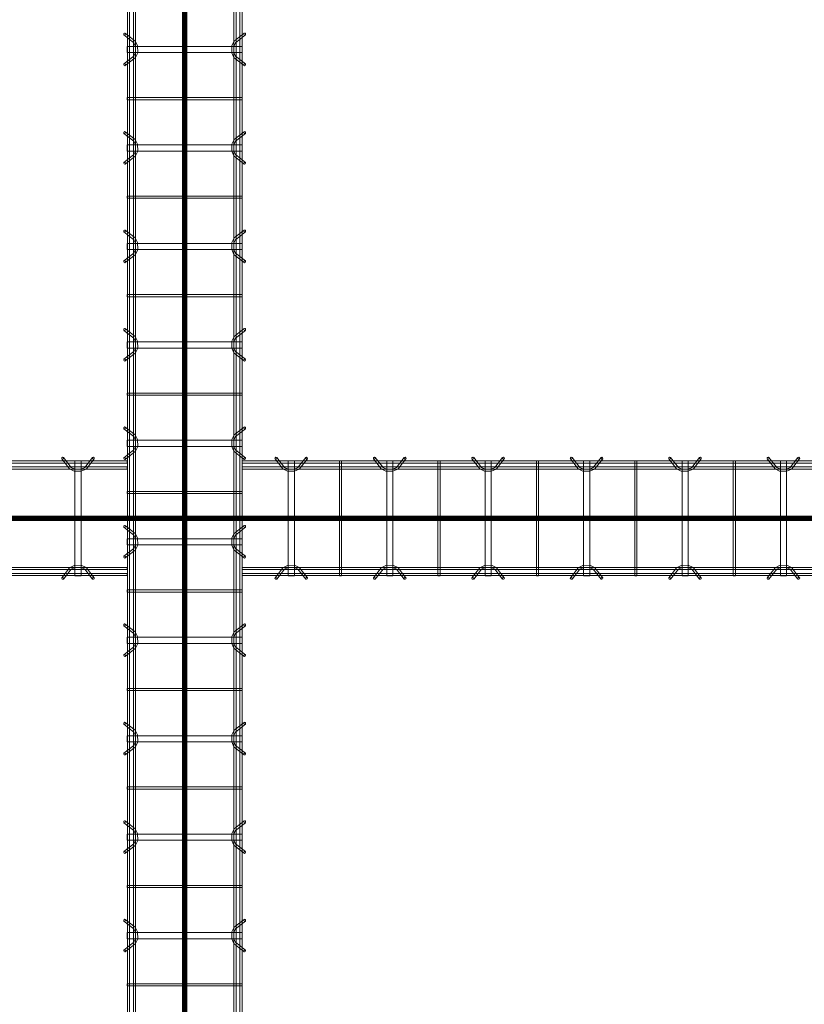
# Model space of a CAD drawing. Header units: inches. Extents: x -4136 to 1945, y -6639 to 12387.
# Tile 457 of 656: x -2847 to -2752, y 11068 to 11188. Entities that reach past the tile are written whole.
import ezdxf

# ---------------------------------------------------------------- set-up
doc = ezdxf.new("R2010")
doc.units = ezdxf.units.IN
doc.header["$MEASUREMENT"] = 0
doc.linetypes.add('Línea de rejilla', pattern=[0.875, 0.5, -0.125, 0.125, -0.125])
for name, color, linetype, lineweight in [('A-GENM', 7, 'Continuous', 9), ('S-BEAM', 7, 'Continuous', 9), ('S-GRID', 7, 'Continuous', 9)]:
    doc.layers.add(name, color=color, linetype=linetype, lineweight=lineweight)

# ---------------------------------------------------------------- blocks, each defined once
blk = doc.blocks.new('Dowel bar assembly - Dowel bar assembly-673887-SLAB ON GROUND JOINTS')
at = {"layer": 'S-BEAM', "color": 253, "true_color": 0xaaaaaa}
for p, q in [((149.1, 1.98), (0, 1.98)), ((0, 1.98), (0, 1.72)), ((0, 1.72), (0, 1.98)), ((0, 1.72), (149.1, 1.72)), ((149.1, 1.25), (0, 1.25)), ((0, 0.99), (0, 1.25)), ((0, 1.25), (0, 0.99)), ((4.02, 2.23), (4.97, 1.03)), ((5.18, 1.19), (4.23, 2.39)), ((5.63, 1.99), (5.63, -12.01)), ((6.38, 1.99), (5.63, 1.99)), ((5.63, 1.99), (6.38, 1.99)), ((6.38, -12.01), (6.38, 1.99)), ((7.76, 2.39), (6.81, 1.19)), ((7.01, 1.03), (7.96, 2.23)), ((11.87, 1.99), (11.87, -12.01)), ((12.13, 1.99), (11.87, 1.99)), ((11.87, 1.99), (12.13, 1.99)), ((12.13, -12.01), (12.13, 1.99)), ((16.02, 2.23), (16.97, 1.03)), ((17.18, 1.19), (16.23, 2.39)), ((17.63, 1.99), (17.63, -12.01)), ((18.38, 1.99), (17.63, 1.99)), ((17.63, 1.99), (18.38, 1.99)), ((18.38, -12.01), (18.38, 1.99)), ((19.76, 2.39), (18.81, 1.19)), ((19.01, 1.03), (19.96, 2.23)), ((23.87, 1.99), (23.87, -12.01)), ((24.13, 1.99), (23.87, 1.99)), ((23.87, 1.99), (24.13, 1.99)), ((24.13, -12.01), (24.13, 1.99)), ((28.02, 2.23), (28.97, 1.03)), ((29.18, 1.19), (28.23, 2.39)), ((29.63, 1.99), (29.63, -12.01)), ((30.38, 1.99), (29.63, 1.99)), ((29.63, 1.99), (30.38, 1.99)), ((30.38, -12.01), (30.38, 1.99)), ((31.76, 2.39), (30.81, 1.19)), ((31.01, 1.03), (31.96, 2.23)), ((35.87, 1.99), (35.87, -12.01)), ((36.13, 1.99), (35.87, 1.99)), ((35.87, 1.99), (36.13, 1.99)), ((36.13, -12.01), (36.13, 1.99)), ((40.02, 2.23), (40.97, 1.03)), ((41.18, 1.19), (40.23, 2.39)), ((41.63, 1.99), (41.63, -12.01)), ((42.38, 1.99), (41.63, 1.99)), ((41.63, 1.99), (42.38, 1.99)), ((42.38, -12.01), (42.38, 1.99)), ((43.76, 2.39), (42.81, 1.19)), ((43.01, 1.03), (43.96, 2.23)), ((47.87, 1.99), (47.87, -12.01)), ((48.13, 1.99), (47.87, 1.99)), ((47.87, 1.99), (48.13, 1.99)), ((48.13, -12.01), (48.13, 1.99)), ((52.02, 2.23), (52.97, 1.03)), ((53.18, 1.19), (52.23, 2.39)), ((53.63, 1.99), (53.63, -12.01)), ((54.38, 1.99), (53.63, 1.99)), ((53.63, 1.99), (54.38, 1.99)), ((54.38, -12.01), (54.38, 1.99)), ((55.76, 2.39), (54.81, 1.19)), ((55.01, 1.03), (55.96, 2.23)), ((59.87, 1.99), (59.87, -12.01)), ((60.13, 1.99), (59.87, 1.99)), ((59.87, 1.99), (60.13, 1.99)), ((60.13, -12.01), (60.13, 1.99)), ((64.02, 2.23), (64.97, 1.03)), ((65.18, 1.19), (64.23, 2.39)), ((65.63, 1.99), (65.63, -12.01)), ((66.38, 1.99), (65.63, 1.99)), ((65.63, 1.99), (66.38, 1.99)), ((66.38, -12.01), (66.38, 1.99)), ((67.76, 2.39), (66.81, 1.19)), ((67.01, 1.03), (67.96, 2.23)), ((0, 0.99), (149.1, 0.99)), ((149.1, -11.01), (0, -11.01)), ((0, -11.27), (0, -11.01)), ((0, -11.01), (0, -11.27)), ((0, -11.27), (149.1, -11.27)), ((149.1, -11.74), (0, -11.74)), ((0, -12), (0, -11.74)), ((0, -11.74), (0, -12)), ((0, -12), (149.1, -12)), ((4.97, -11.05), (4.02, -12.25)), ((4.23, -12.41), (5.18, -11.21)), ((6.81, -11.21), (7.76, -12.41)), ((7.96, -12.25), (7.01, -11.05)), ((16.97, -11.05), (16.02, -12.25)), ((16.23, -12.41), (17.18, -11.21)), ((18.81, -11.21), (19.76, -12.41)), ((19.96, -12.25), (19.01, -11.05)), ((28.97, -11.05), (28.02, -12.25)), ((28.23, -12.41), (29.18, -11.21)), ((30.81, -11.21), (31.76, -12.41)), ((31.96, -12.25), (31.01, -11.05)), ((40.97, -11.05), (40.02, -12.25)), ((40.23, -12.41), (41.18, -11.21)), ((42.81, -11.21), (43.76, -12.41)), ((43.96, -12.25), (43.01, -11.05)), ((52.97, -11.05), (52.02, -12.25)), ((52.23, -12.41), (53.18, -11.21)), ((54.81, -11.21), (55.76, -12.41)), ((55.96, -12.25), (55.01, -11.05)), ((64.97, -11.05), (64.02, -12.25)), ((64.23, -12.41), (65.18, -11.21)), ((66.81, -11.21), (67.76, -12.41)), ((67.96, -12.25), (67.01, -11.05)), ((6.38, -12.01), (5.63, -12.01)), ((5.63, -12.01), (6.38, -12.01)), ((12.13, -12.01), (11.87, -12.01)), ((11.87, -12.01), (12.13, -12.01)), ((18.38, -12.01), (17.63, -12.01)), ((17.63, -12.01), (18.38, -12.01)), ((24.13, -12.01), (23.87, -12.01)), ((23.87, -12.01), (24.13, -12.01)), ((30.38, -12.01), (29.63, -12.01)), ((29.63, -12.01), (30.38, -12.01)), ((36.13, -12.01), (35.87, -12.01)), ((35.87, -12.01), (36.13, -12.01)), ((42.38, -12.01), (41.63, -12.01)), ((41.63, -12.01), (42.38, -12.01)), ((48.13, -12.01), (47.87, -12.01)), ((47.87, -12.01), (48.13, -12.01)), ((54.38, -12.01), (53.63, -12.01)), ((53.63, -12.01), (54.38, -12.01)), ((60.13, -12.01), (59.87, -12.01)), ((59.87, -12.01), (60.13, -12.01)), ((66.38, -12.01), (65.63, -12.01)), ((65.63, -12.01), (66.38, -12.01))]:
    blk.add_line(p, q, dxfattribs=at)
at = {"layer": 'S-BEAM', "color": 253, "true_color": 0xaaaaaa, "flags": 128}
for points in [[(4.97, 1.03), (5.53, 0.73), (6.39, 0.72), (6.97, 0.99), (7.01, 1.03)], [(5.18, 1.19), (5.62, 0.97), (6.38, 0.98), (6.81, 1.19)], [(16.97, 1.03), (17.53, 0.73), (18.39, 0.72), (18.97, 0.99), (19.01, 1.03)], [(17.18, 1.19), (17.62, 0.97), (18.38, 0.98), (18.81, 1.19)], [(28.97, 1.03), (29.53, 0.73), (30.39, 0.72), (30.97, 0.99), (31.01, 1.03)], [(29.18, 1.19), (29.62, 0.97), (30.38, 0.98), (30.81, 1.19)], [(40.97, 1.03), (41.53, 0.73), (42.39, 0.72), (42.97, 0.99), (43.01, 1.03)], [(41.18, 1.19), (41.62, 0.97), (42.38, 0.98), (42.81, 1.19)], [(52.97, 1.03), (53.53, 0.73), (54.39, 0.72), (54.97, 0.99), (55.01, 1.03)], [(53.18, 1.19), (53.62, 0.97), (54.38, 0.98), (54.81, 1.19)], [(64.97, 1.03), (65.53, 0.73), (66.39, 0.72), (66.97, 0.99), (67.01, 1.03)], [(65.18, 1.19), (65.62, 0.97), (66.38, 0.98), (66.81, 1.19)], [(4.97, -11.05), (5.53, -10.75), (6.39, -10.74), (6.97, -11.01), (7.01, -11.05)], [(16.97, -11.05), (17.53, -10.75), (18.39, -10.74), (18.97, -11.01), (19.01, -11.05)], [(28.97, -11.05), (29.53, -10.75), (30.39, -10.74), (30.97, -11.01), (31.01, -11.05)], [(40.97, -11.05), (41.53, -10.75), (42.39, -10.74), (42.97, -11.01), (43.01, -11.05)], [(52.97, -11.05), (53.53, -10.75), (54.39, -10.74), (54.97, -11.01), (55.01, -11.05)], [(64.97, -11.05), (65.53, -10.75), (66.39, -10.74), (66.97, -11.01), (67.01, -11.05)], [(5.18, -11.21), (5.62, -10.99), (6.38, -11), (6.81, -11.21)], [(17.18, -11.21), (17.62, -10.99), (18.38, -11), (18.81, -11.21)], [(29.18, -11.21), (29.62, -10.99), (30.38, -11), (30.81, -11.21)], [(41.18, -11.21), (41.62, -10.99), (42.38, -11), (42.81, -11.21)], [(53.18, -11.21), (53.62, -10.99), (54.38, -11), (54.81, -11.21)], [(65.18, -11.21), (65.62, -10.99), (66.38, -11), (66.81, -11.21)]]:
    blk.add_lwpolyline(points, dxfattribs=at)
at = {"layer": 'S-BEAM', "color": 253, "true_color": 0xaaaaaa}
for centre, major_axis, start_param, end_param in [((4.12, 2.31), (0.101, 0.08), 5.709265, 8.850858), ((7.86, 2.31), (-0.101, 0.08), 3.715513, 6.857105), ((16.12, 2.31), (0.101, 0.08), 5.709265, 8.850858), ((19.86, 2.31), (-0.101, 0.08), 3.715513, 6.857105), ((28.12, 2.31), (0.101, 0.08), 5.709265, 8.850858), ((31.86, 2.31), (-0.101, 0.08), 3.715513, 6.857105), ((40.12, 2.31), (0.101, 0.08), 5.709265, 8.850858), ((43.86, 2.31), (-0.101, 0.08), 3.715513, 6.857105), ((52.12, 2.31), (0.101, 0.08), 5.709265, 8.850858), ((55.86, 2.31), (-0.101, 0.08), 3.715513, 6.857105), ((64.12, 2.31), (0.101, 0.08), 5.709265, 8.850858), ((67.86, 2.31), (-0.101, 0.08), 3.715513, 6.857105), ((4.12, 2.31), (0.101, 0.08), 2.567673, 5.709265), ((7.86, 2.31), (-0.101, 0.08), 0.57392, 3.715513), ((16.12, 2.31), (0.101, 0.08), 2.567673, 5.709265), ((19.86, 2.31), (-0.101, 0.08), 0.57392, 3.715513), ((28.12, 2.31), (0.101, 0.08), 2.567673, 5.709265), ((31.86, 2.31), (-0.101, 0.08), 0.57392, 3.715513), ((40.12, 2.31), (0.101, 0.08), 2.567673, 5.709265), ((43.86, 2.31), (-0.101, 0.08), 0.57392, 3.715513), ((52.12, 2.31), (0.101, 0.08), 2.567673, 5.709265), ((55.86, 2.31), (-0.101, 0.08), 0.57392, 3.715513), ((64.12, 2.31), (0.101, 0.08), 2.567673, 5.709265), ((67.86, 2.31), (-0.101, 0.08), 0.57392, 3.715513), ((4.12, -12.33), (-0.101, 0.08), 3.715513, 6.857105), ((4.12, -12.33), (-0.101, 0.08), 0.57392, 3.715513), ((7.86, -12.33), (0.101, 0.08), 5.709265, 8.850858), ((7.86, -12.33), (0.101, 0.08), 2.567673, 5.709265), ((16.12, -12.33), (-0.101, 0.08), 3.715513, 6.857105), ((16.12, -12.33), (-0.101, 0.08), 0.57392, 3.715513), ((19.86, -12.33), (0.101, 0.08), 5.709265, 8.850858), ((19.86, -12.33), (0.101, 0.08), 2.567673, 5.709265), ((28.12, -12.33), (-0.101, 0.08), 3.715513, 6.857105), ((28.12, -12.33), (-0.101, 0.08), 0.57392, 3.715513), ((31.86, -12.33), (0.101, 0.08), 5.709265, 8.850858), ((31.86, -12.33), (0.101, 0.08), 2.567673, 5.709265), ((40.12, -12.33), (-0.101, 0.08), 3.715513, 6.857105), ((40.12, -12.33), (-0.101, 0.08), 0.57392, 3.715513), ((43.86, -12.33), (0.101, 0.08), 5.709265, 8.850858), ((43.86, -12.33), (0.101, 0.08), 2.567673, 5.709265), ((52.12, -12.33), (-0.101, 0.08), 3.715513, 6.857105), ((52.12, -12.33), (-0.101, 0.08), 0.57392, 3.715513), ((55.86, -12.33), (0.101, 0.08), 5.709265, 8.850858), ((55.86, -12.33), (0.101, 0.08), 2.567673, 5.709265), ((64.12, -12.33), (-0.101, 0.08), 3.715513, 6.857105), ((64.12, -12.33), (-0.101, 0.08), 0.57392, 3.715513), ((67.86, -12.33), (0.101, 0.08), 5.709265, 8.850858), ((67.86, -12.33), (0.101, 0.08), 2.567673, 5.709265)]:
    blk.add_ellipse(centre, major_axis=major_axis, ratio=0.816528, start_param=start_param, end_param=end_param, dxfattribs=at)
blk = doc.blocks.new('Dowel bar assembly - Dowel bar assembly-674113-SLAB ON GROUND JOINTS')
at = {"layer": 'S-BEAM', "color": 253, "true_color": 0xaaaaaa}
for p, q in [((148.9, 1.98), (0, 1.98)), ((0, 1.72), (148.9, 1.72)), ((148.9, 1.25), (0, 1.25)), ((140.92, 2.23), (141.87, 1.03)), ((142.07, 1.19), (141.12, 2.39)), ((142.52, 1.99), (142.52, -12.01)), ((143.27, 1.99), (142.52, 1.99)), ((142.52, 1.99), (143.27, 1.99)), ((143.27, -12.01), (143.27, 1.99)), ((144.66, 2.39), (143.71, 1.19)), ((143.91, 1.03), (144.86, 2.23)), ((148.9, 1.98), (148.9, 1.72)), ((148.9, 1.72), (148.9, 1.98)), ((148.9, 0.99), (148.9, 1.25)), ((148.9, 1.25), (148.9, 0.99)), ((0, 0.99), (148.9, 0.99)), ((148.9, -11.01), (0, -11.01)), ((0, -11.27), (148.9, -11.27)), ((148.9, -11.74), (0, -11.74)), ((0, -12), (148.9, -12)), ((141.87, -11.05), (140.92, -12.25)), ((141.12, -12.41), (142.07, -11.21)), ((143.71, -11.21), (144.66, -12.41)), ((144.86, -12.25), (143.91, -11.05)), ((148.9, -11.27), (148.9, -11.01)), ((148.9, -11.01), (148.9, -11.27)), ((148.9, -12), (148.9, -11.74)), ((148.9, -11.74), (148.9, -12)), ((143.27, -12.01), (142.52, -12.01)), ((142.52, -12.01), (143.27, -12.01))]:
    blk.add_line(p, q, dxfattribs=at)
at = {"layer": 'S-BEAM', "color": 253, "true_color": 0xaaaaaa, "flags": 128}
for points in [[(141.87, 1.03), (142.42, 0.73), (143.28, 0.72), (143.87, 0.99), (143.91, 1.03)], [(142.07, 1.19), (142.52, 0.97), (143.28, 0.98), (143.71, 1.19)], [(141.87, -11.05), (142.42, -10.75), (143.28, -10.74), (143.87, -11.01), (143.91, -11.05)], [(142.07, -11.21), (142.52, -10.99), (143.28, -11), (143.71, -11.21)]]:
    blk.add_lwpolyline(points, dxfattribs=at)
at = {"layer": 'S-BEAM', "color": 253, "true_color": 0xaaaaaa}
for centre, major_axis, start_param, end_param in [((141.02, 2.31), (0.101, 0.08), 5.709265, 8.850858), ((144.76, 2.31), (-0.101, 0.08), 3.715513, 6.857105), ((141.02, 2.31), (0.101, 0.08), 2.567673, 5.709265), ((144.76, 2.31), (-0.101, 0.08), 0.57392, 3.715513), ((141.02, -12.33), (-0.101, 0.08), 3.715513, 6.857105), ((141.02, -12.33), (-0.101, 0.08), 0.57392, 3.715513), ((144.76, -12.33), (0.101, 0.08), 5.709265, 8.850858), ((144.76, -12.33), (0.101, 0.08), 2.567673, 5.709265)]:
    blk.add_ellipse(centre, major_axis=major_axis, ratio=0.816528, start_param=start_param, end_param=end_param, dxfattribs=at)
blk = doc.blocks.new('Dowel bar assembly - Dowel bar assembly-675243-SLAB ON GROUND JOINTS')
at = {"layer": 'S-BEAM', "color": 253, "true_color": 0xaaaaaa}
for p, q in [((425.51, 1.98), (0, 1.98)), ((0, 1.72), (425.51, 1.72)), ((425.51, 1.25), (0, 1.25)), ((76.02, 2.23), (76.97, 1.03)), ((77.18, 1.19), (76.23, 2.39)), ((77.63, 1.99), (77.63, -12.01)), ((78.38, 1.99), (77.63, 1.99)), ((77.63, 1.99), (78.38, 1.99)), ((78.38, -12.01), (78.38, 1.99)), ((79.76, 2.39), (78.81, 1.19)), ((79.01, 1.03), (79.96, 2.23)), ((83.87, 1.99), (83.87, -12.01)), ((84.13, 1.99), (83.87, 1.99)), ((83.87, 1.99), (84.13, 1.99)), ((84.13, -12.01), (84.13, 1.99)), ((88.02, 2.23), (88.97, 1.03)), ((89.18, 1.19), (88.23, 2.39)), ((89.63, 1.99), (89.63, -12.01)), ((90.38, 1.99), (89.63, 1.99)), ((89.63, 1.99), (90.38, 1.99)), ((90.38, -12.01), (90.38, 1.99)), ((91.76, 2.39), (90.81, 1.19)), ((91.01, 1.03), (91.96, 2.23)), ((95.87, 1.99), (95.87, -12.01)), ((96.13, 1.99), (95.87, 1.99)), ((95.87, 1.99), (96.13, 1.99)), ((96.13, -12.01), (96.13, 1.99)), ((100.02, 2.23), (100.97, 1.03)), ((101.18, 1.19), (100.23, 2.39)), ((101.63, 1.99), (101.63, -12.01)), ((102.38, 1.99), (101.63, 1.99)), ((101.63, 1.99), (102.38, 1.99)), ((102.38, -12.01), (102.38, 1.99)), ((103.76, 2.39), (102.81, 1.19)), ((103.01, 1.03), (103.96, 2.23)), ((107.87, 1.99), (107.87, -12.01)), ((108.13, 1.99), (107.87, 1.99)), ((107.87, 1.99), (108.13, 1.99)), ((108.13, -12.01), (108.13, 1.99)), ((112.02, 2.23), (112.97, 1.03)), ((113.18, 1.19), (112.23, 2.39)), ((113.63, 1.99), (113.63, -12.01)), ((114.38, 1.99), (113.63, 1.99)), ((113.63, 1.99), (114.38, 1.99)), ((114.38, -12.01), (114.38, 1.99)), ((115.76, 2.39), (114.81, 1.19)), ((115.01, 1.03), (115.96, 2.23)), ((119.87, 1.99), (119.87, -12.01)), ((120.13, 1.99), (119.87, 1.99)), ((119.87, 1.99), (120.13, 1.99)), ((120.13, -12.01), (120.13, 1.99)), ((124.02, 2.23), (124.97, 1.03)), ((125.18, 1.19), (124.23, 2.39)), ((125.63, 1.99), (125.63, -12.01)), ((126.38, 1.99), (125.63, 1.99)), ((125.63, 1.99), (126.38, 1.99)), ((126.38, -12.01), (126.38, 1.99)), ((127.76, 2.39), (126.81, 1.19)), ((127.01, 1.03), (127.96, 2.23)), ((131.87, 1.99), (131.87, -12.01)), ((132.13, 1.99), (131.87, 1.99)), ((131.87, 1.99), (132.13, 1.99)), ((132.13, -12.01), (132.13, 1.99)), ((136.02, 2.23), (136.97, 1.03)), ((137.18, 1.19), (136.23, 2.39)), ((137.63, 1.99), (137.63, -12.01)), ((138.38, 1.99), (137.63, 1.99)), ((137.63, 1.99), (138.38, 1.99)), ((138.38, -12.01), (138.38, 1.99)), ((139.76, 2.39), (138.81, 1.19)), ((139.01, 1.03), (139.96, 2.23)), ((143.87, 1.99), (143.87, -12.01)), ((144.13, 1.99), (143.87, 1.99)), ((143.87, 1.99), (144.13, 1.99)), ((144.13, -12.01), (144.13, 1.99)), ((148.02, 2.23), (148.97, 1.03)), ((149.18, 1.19), (148.23, 2.39)), ((149.63, 1.99), (149.63, -12.01)), ((150.38, 1.99), (149.63, 1.99)), ((149.63, 1.99), (150.38, 1.99)), ((150.38, -12.01), (150.38, 1.99)), ((151.76, 2.39), (150.81, 1.19)), ((151.01, 1.03), (151.96, 2.23)), ((155.87, 1.99), (155.87, -12.01)), ((156.13, 1.99), (155.87, 1.99)), ((155.87, 1.99), (156.13, 1.99)), ((156.13, -12.01), (156.13, 1.99)), ((160.02, 2.23), (160.97, 1.03)), ((161.18, 1.19), (160.23, 2.39)), ((161.63, 1.99), (161.63, -12.01)), ((162.38, 1.99), (161.63, 1.99)), ((161.63, 1.99), (162.38, 1.99)), ((162.38, -12.01), (162.38, 1.99)), ((163.76, 2.39), (162.81, 1.19)), ((163.01, 1.03), (163.96, 2.23)), ((167.87, 1.99), (167.87, -12.01)), ((168.13, 1.99), (167.87, 1.99)), ((167.87, 1.99), (168.13, 1.99)), ((168.13, -12.01), (168.13, 1.99)), ((172.02, 2.23), (172.97, 1.03)), ((173.18, 1.19), (172.23, 2.39)), ((173.63, 1.99), (173.63, -12.01)), ((174.38, 1.99), (173.63, 1.99)), ((173.63, 1.99), (174.38, 1.99)), ((174.38, -12.01), (174.38, 1.99)), ((175.76, 2.39), (174.81, 1.19)), ((175.01, 1.03), (175.96, 2.23)), ((179.87, 1.99), (179.87, -12.01)), ((180.13, 1.99), (179.87, 1.99)), ((179.87, 1.99), (180.13, 1.99)), ((180.13, -12.01), (180.13, 1.99)), ((184.02, 2.23), (184.97, 1.03)), ((185.18, 1.19), (184.23, 2.39)), ((185.63, 1.99), (185.63, -12.01)), ((186.38, 1.99), (185.63, 1.99)), ((185.63, 1.99), (186.38, 1.99)), ((186.38, -12.01), (186.38, 1.99)), ((187.76, 2.39), (186.81, 1.19)), ((187.01, 1.03), (187.96, 2.23)), ((191.87, 1.99), (191.87, -12.01)), ((192.13, 1.99), (191.87, 1.99)), ((191.87, 1.99), (192.13, 1.99)), ((192.13, -12.01), (192.13, 1.99)), ((0, 0.99), (425.51, 0.99)), ((425.51, -11.01), (0, -11.01)), ((0, -11.27), (425.51, -11.27)), ((425.51, -11.74), (0, -11.74)), ((0, -12), (425.51, -12)), ((76.97, -11.05), (76.02, -12.25)), ((76.23, -12.41), (77.18, -11.21)), ((78.81, -11.21), (79.76, -12.41)), ((79.96, -12.25), (79.01, -11.05)), ((88.97, -11.05), (88.02, -12.25)), ((88.23, -12.41), (89.18, -11.21)), ((90.81, -11.21), (91.76, -12.41)), ((91.96, -12.25), (91.01, -11.05)), ((100.97, -11.05), (100.02, -12.25)), ((100.23, -12.41), (101.18, -11.21)), ((102.81, -11.21), (103.76, -12.41)), ((103.96, -12.25), (103.01, -11.05)), ((112.97, -11.05), (112.02, -12.25)), ((112.23, -12.41), (113.18, -11.21)), ((114.81, -11.21), (115.76, -12.41)), ((115.96, -12.25), (115.01, -11.05)), ((124.97, -11.05), (124.02, -12.25)), ((124.23, -12.41), (125.18, -11.21)), ((126.81, -11.21), (127.76, -12.41)), ((127.96, -12.25), (127.01, -11.05)), ((136.97, -11.05), (136.02, -12.25)), ((136.23, -12.41), (137.18, -11.21)), ((138.81, -11.21), (139.76, -12.41)), ((139.96, -12.25), (139.01, -11.05)), ((148.97, -11.05), (148.02, -12.25)), ((148.23, -12.41), (149.18, -11.21)), ((150.81, -11.21), (151.76, -12.41)), ((151.96, -12.25), (151.01, -11.05)), ((160.97, -11.05), (160.02, -12.25)), ((160.23, -12.41), (161.18, -11.21)), ((162.81, -11.21), (163.76, -12.41)), ((163.96, -12.25), (163.01, -11.05)), ((172.97, -11.05), (172.02, -12.25)), ((172.23, -12.41), (173.18, -11.21)), ((174.81, -11.21), (175.76, -12.41)), ((175.96, -12.25), (175.01, -11.05)), ((184.97, -11.05), (184.02, -12.25)), ((184.23, -12.41), (185.18, -11.21)), ((186.81, -11.21), (187.76, -12.41)), ((187.96, -12.25), (187.01, -11.05)), ((78.38, -12.01), (77.63, -12.01)), ((77.63, -12.01), (78.38, -12.01)), ((84.13, -12.01), (83.87, -12.01)), ((83.87, -12.01), (84.13, -12.01)), ((90.38, -12.01), (89.63, -12.01)), ((89.63, -12.01), (90.38, -12.01)), ((96.13, -12.01), (95.87, -12.01)), ((95.87, -12.01), (96.13, -12.01)), ((102.38, -12.01), (101.63, -12.01)), ((101.63, -12.01), (102.38, -12.01)), ((108.13, -12.01), (107.87, -12.01)), ((107.87, -12.01), (108.13, -12.01)), ((114.38, -12.01), (113.63, -12.01)), ((113.63, -12.01), (114.38, -12.01)), ((120.13, -12.01), (119.87, -12.01)), ((119.87, -12.01), (120.13, -12.01)), ((126.38, -12.01), (125.63, -12.01)), ((125.63, -12.01), (126.38, -12.01)), ((132.13, -12.01), (131.87, -12.01)), ((131.87, -12.01), (132.13, -12.01)), ((138.38, -12.01), (137.63, -12.01)), ((137.63, -12.01), (138.38, -12.01)), ((144.13, -12.01), (143.87, -12.01)), ((143.87, -12.01), (144.13, -12.01)), ((150.38, -12.01), (149.63, -12.01)), ((149.63, -12.01), (150.38, -12.01)), ((156.13, -12.01), (155.87, -12.01)), ((155.87, -12.01), (156.13, -12.01)), ((162.38, -12.01), (161.63, -12.01)), ((161.63, -12.01), (162.38, -12.01)), ((168.13, -12.01), (167.87, -12.01)), ((167.87, -12.01), (168.13, -12.01)), ((174.38, -12.01), (173.63, -12.01)), ((173.63, -12.01), (174.38, -12.01)), ((180.13, -12.01), (179.87, -12.01)), ((179.87, -12.01), (180.13, -12.01)), ((186.38, -12.01), (185.63, -12.01)), ((185.63, -12.01), (186.38, -12.01)), ((192.13, -12.01), (191.87, -12.01)), ((191.87, -12.01), (192.13, -12.01))]:
    blk.add_line(p, q, dxfattribs=at)
at = {"layer": 'S-BEAM', "color": 253, "true_color": 0xaaaaaa, "flags": 128}
for points in [[(76.97, 1.03), (77.53, 0.73), (78.39, 0.72), (78.97, 0.99), (79.01, 1.03)], [(77.18, 1.19), (77.62, 0.97), (78.38, 0.98), (78.81, 1.19)], [(88.97, 1.03), (89.53, 0.73), (90.39, 0.72), (90.97, 0.99), (91.01, 1.03)], [(89.18, 1.19), (89.62, 0.97), (90.38, 0.98), (90.81, 1.19)], [(100.97, 1.03), (101.53, 0.73), (102.39, 0.72), (102.97, 0.99), (103.01, 1.03)], [(101.18, 1.19), (101.62, 0.97), (102.38, 0.98), (102.81, 1.19)], [(112.97, 1.03), (113.53, 0.73), (114.39, 0.72), (114.97, 0.99), (115.01, 1.03)], [(113.18, 1.19), (113.62, 0.97), (114.38, 0.98), (114.81, 1.19)], [(124.97, 1.03), (125.53, 0.73), (126.39, 0.72), (126.97, 0.99), (127.01, 1.03)], [(125.18, 1.19), (125.62, 0.97), (126.38, 0.98), (126.81, 1.19)], [(136.97, 1.03), (137.53, 0.73), (138.39, 0.72), (138.97, 0.99), (139.01, 1.03)], [(137.18, 1.19), (137.62, 0.97), (138.38, 0.98), (138.81, 1.19)], [(148.97, 1.03), (149.53, 0.73), (150.39, 0.72), (150.97, 0.99), (151.01, 1.03)], [(149.18, 1.19), (149.62, 0.97), (150.38, 0.98), (150.81, 1.19)], [(160.97, 1.03), (161.53, 0.73), (162.39, 0.72), (162.97, 0.99), (163.01, 1.03)], [(161.18, 1.19), (161.62, 0.97), (162.38, 0.98), (162.81, 1.19)], [(172.97, 1.03), (173.53, 0.73), (174.39, 0.72), (174.97, 0.99), (175.01, 1.03)], [(173.18, 1.19), (173.62, 0.97), (174.38, 0.98), (174.81, 1.19)], [(184.97, 1.03), (185.53, 0.73), (186.39, 0.72), (186.97, 0.99), (187.01, 1.03)], [(185.18, 1.19), (185.62, 0.97), (186.38, 0.98), (186.81, 1.19)], [(76.97, -11.05), (77.53, -10.75), (78.39, -10.74), (78.97, -11.01), (79.01, -11.05)], [(88.97, -11.05), (89.53, -10.75), (90.39, -10.74), (90.97, -11.01), (91.01, -11.05)], [(100.97, -11.05), (101.53, -10.75), (102.39, -10.74), (102.97, -11.01), (103.01, -11.05)], [(112.97, -11.05), (113.53, -10.75), (114.39, -10.74), (114.97, -11.01), (115.01, -11.05)], [(124.97, -11.05), (125.53, -10.75), (126.39, -10.74), (126.97, -11.01), (127.01, -11.05)], [(136.97, -11.05), (137.53, -10.75), (138.39, -10.74), (138.97, -11.01), (139.01, -11.05)], [(148.97, -11.05), (149.53, -10.75), (150.39, -10.74), (150.97, -11.01), (151.01, -11.05)], [(160.97, -11.05), (161.53, -10.75), (162.39, -10.74), (162.97, -11.01), (163.01, -11.05)], [(172.97, -11.05), (173.53, -10.75), (174.39, -10.74), (174.97, -11.01), (175.01, -11.05)], [(184.97, -11.05), (185.53, -10.75), (186.39, -10.74), (186.97, -11.01), (187.01, -11.05)], [(77.18, -11.21), (77.62, -10.99), (78.38, -11), (78.81, -11.21)], [(89.18, -11.21), (89.62, -10.99), (90.38, -11), (90.81, -11.21)], [(101.18, -11.21), (101.62, -10.99), (102.38, -11), (102.81, -11.21)], [(113.18, -11.21), (113.62, -10.99), (114.38, -11), (114.81, -11.21)], [(125.18, -11.21), (125.62, -10.99), (126.38, -11), (126.81, -11.21)], [(137.18, -11.21), (137.62, -10.99), (138.38, -11), (138.81, -11.21)], [(149.18, -11.21), (149.62, -10.99), (150.38, -11), (150.81, -11.21)], [(161.18, -11.21), (161.62, -10.99), (162.38, -11), (162.81, -11.21)], [(173.18, -11.21), (173.62, -10.99), (174.38, -11), (174.81, -11.21)], [(185.18, -11.21), (185.62, -10.99), (186.38, -11), (186.81, -11.21)]]:
    blk.add_lwpolyline(points, dxfattribs=at)
at = {"layer": 'S-BEAM', "color": 253, "true_color": 0xaaaaaa}
for centre, major_axis, start_param, end_param in [((76.12, 2.31), (0.101, 0.08), 5.709265, 8.850858), ((79.86, 2.31), (-0.101, 0.08), 3.715513, 6.857105), ((88.12, 2.31), (0.101, 0.08), 5.709265, 8.850858), ((91.86, 2.31), (-0.101, 0.08), 3.715513, 6.857105), ((100.12, 2.31), (0.101, 0.08), 5.709265, 8.850858), ((103.86, 2.31), (-0.101, 0.08), 3.715513, 6.857105), ((112.12, 2.31), (0.101, 0.08), 5.709265, 8.850858), ((115.86, 2.31), (-0.101, 0.08), 3.715513, 6.857105), ((124.12, 2.31), (0.101, 0.08), 5.709265, 8.850858), ((127.86, 2.31), (-0.101, 0.08), 3.715513, 6.857105), ((136.12, 2.31), (0.101, 0.08), 5.709265, 8.850858), ((139.86, 2.31), (-0.101, 0.08), 3.715513, 6.857105), ((148.12, 2.31), (0.101, 0.08), 5.709265, 8.850858), ((151.86, 2.31), (-0.101, 0.08), 3.715513, 6.857105), ((160.12, 2.31), (0.101, 0.08), 5.709265, 8.850858), ((163.86, 2.31), (-0.101, 0.08), 3.715513, 6.857105), ((172.12, 2.31), (0.101, 0.08), 5.709265, 8.850858), ((175.86, 2.31), (-0.101, 0.08), 3.715513, 6.857105), ((184.12, 2.31), (0.101, 0.08), 5.709265, 8.850858), ((187.86, 2.31), (-0.101, 0.08), 3.715513, 6.857105), ((76.12, 2.31), (0.101, 0.08), 2.567673, 5.709265), ((79.86, 2.31), (-0.101, 0.08), 0.57392, 3.715513), ((88.12, 2.31), (0.101, 0.08), 2.567673, 5.709265), ((91.86, 2.31), (-0.101, 0.08), 0.57392, 3.715513), ((100.12, 2.31), (0.101, 0.08), 2.567673, 5.709265), ((103.86, 2.31), (-0.101, 0.08), 0.57392, 3.715513), ((112.12, 2.31), (0.101, 0.08), 2.567673, 5.709265), ((115.86, 2.31), (-0.101, 0.08), 0.57392, 3.715513), ((124.12, 2.31), (0.101, 0.08), 2.567673, 5.709265), ((127.86, 2.31), (-0.101, 0.08), 0.57392, 3.715513), ((136.12, 2.31), (0.101, 0.08), 2.567673, 5.709265), ((139.86, 2.31), (-0.101, 0.08), 0.57392, 3.715513), ((148.12, 2.31), (0.101, 0.08), 2.567673, 5.709265), ((151.86, 2.31), (-0.101, 0.08), 0.57392, 3.715513), ((160.12, 2.31), (0.101, 0.08), 2.567673, 5.709265), ((163.86, 2.31), (-0.101, 0.08), 0.57392, 3.715513), ((172.12, 2.31), (0.101, 0.08), 2.567673, 5.709265), ((175.86, 2.31), (-0.101, 0.08), 0.57392, 3.715513), ((184.12, 2.31), (0.101, 0.08), 2.567673, 5.709265), ((187.86, 2.31), (-0.101, 0.08), 0.57392, 3.715513), ((76.12, -12.33), (-0.101, 0.08), 3.715513, 6.857105), ((76.12, -12.33), (-0.101, 0.08), 0.57392, 3.715513), ((79.86, -12.33), (0.101, 0.08), 5.709265, 8.850858), ((79.86, -12.33), (0.101, 0.08), 2.567673, 5.709265), ((88.12, -12.33), (-0.101, 0.08), 3.715513, 6.857105), ((88.12, -12.33), (-0.101, 0.08), 0.57392, 3.715513), ((91.86, -12.33), (0.101, 0.08), 5.709265, 8.850858), ((91.86, -12.33), (0.101, 0.08), 2.567673, 5.709265), ((100.12, -12.33), (-0.101, 0.08), 3.715513, 6.857105), ((100.12, -12.33), (-0.101, 0.08), 0.57392, 3.715513), ((103.86, -12.33), (0.101, 0.08), 5.709265, 8.850858), ((103.86, -12.33), (0.101, 0.08), 2.567673, 5.709265), ((112.12, -12.33), (-0.101, 0.08), 3.715513, 6.857105), ((112.12, -12.33), (-0.101, 0.08), 0.57392, 3.715513), ((115.86, -12.33), (0.101, 0.08), 5.709265, 8.850858), ((115.86, -12.33), (0.101, 0.08), 2.567673, 5.709265), ((124.12, -12.33), (-0.101, 0.08), 3.715513, 6.857105), ((124.12, -12.33), (-0.101, 0.08), 0.57392, 3.715513), ((127.86, -12.33), (0.101, 0.08), 5.709265, 8.850858), ((127.86, -12.33), (0.101, 0.08), 2.567673, 5.709265), ((136.12, -12.33), (-0.101, 0.08), 3.715513, 6.857105), ((136.12, -12.33), (-0.101, 0.08), 0.57392, 3.715513), ((139.86, -12.33), (0.101, 0.08), 5.709265, 8.850858), ((139.86, -12.33), (0.101, 0.08), 2.567673, 5.709265), ((148.12, -12.33), (-0.101, 0.08), 3.715513, 6.857105), ((148.12, -12.33), (-0.101, 0.08), 0.57392, 3.715513), ((151.86, -12.33), (0.101, 0.08), 5.709265, 8.850858), ((151.86, -12.33), (0.101, 0.08), 2.567673, 5.709265), ((160.12, -12.33), (-0.101, 0.08), 3.715513, 6.857105), ((160.12, -12.33), (-0.101, 0.08), 0.57392, 3.715513), ((163.86, -12.33), (0.101, 0.08), 5.709265, 8.850858), ((163.86, -12.33), (0.101, 0.08), 2.567673, 5.709265), ((172.12, -12.33), (-0.101, 0.08), 3.715513, 6.857105), ((172.12, -12.33), (-0.101, 0.08), 0.57392, 3.715513), ((175.86, -12.33), (0.101, 0.08), 5.709265, 8.850858), ((175.86, -12.33), (0.101, 0.08), 2.567673, 5.709265), ((184.12, -12.33), (-0.101, 0.08), 3.715513, 6.857105), ((184.12, -12.33), (-0.101, 0.08), 0.57392, 3.715513), ((187.86, -12.33), (0.101, 0.08), 5.709265, 8.850858), ((187.86, -12.33), (0.101, 0.08), 2.567673, 5.709265)]:
    blk.add_ellipse(centre, major_axis=major_axis, ratio=0.816528, start_param=start_param, end_param=end_param, dxfattribs=at)

msp = doc.modelspace()

# ---------------------------------------------------------------- hatches: boundary and pattern name
at = {"layer": 'A-GENM', "true_color": 0x0000ff}
for points in [[(-2827.58036, 10836.55815), (-2827.58036, 11262.23067), (-2827.32374, 11261.97404), (-2827.15717, 11262.14062), (-2827.15717, 10836.55815)], [(-2827.52059, 10836.55815), (-2827.52059, 11262.1709), (-2827.32374, 11261.97404), (-2827.21238, 11262.0854), (-2827.12689, 11262.1709), (-2827.12689, 10836.55815)], [(-2827.50273, 10836.55815), (-2827.50273, 11262.15304), (-2827.32374, 11261.97404), (-2827.15869, 11262.13909), (-2827.15869, 10836.55815)], [(-2827.49348, 10836.55815), (-2827.49348, 11262.14379), (-2827.32374, 11261.97404), (-2827.07181, 11262.22598), (-2827.07181, 10836.55815)], [(-2827.36718, 10836.55815), (-2827.36718, 11262.01748), (-2827.32374, 11261.97404), (-2827.2803, 11262.01748), (-2827.2803, 10836.55815)], [(-2827.2803, 10836.55815), (-2827.2803, 11262.01748), (-2827.07029, 11262.2275), (-2827.07029, 10836.55815)], [(-3819.32374, 11127.35951), (-3819.00878, 11127.35951), (-1943.6387, 11127.35951), (-1943.32374, 11127.35951), (-1943.13624, 11127.35951), (-1943.13624, 11127.1495), (-1943.32374, 11127.1495), (-1943.6387, 11127.1495), (-3819.00878, 11127.1495), (-3819.32374, 11127.1495)], [(-3819.32374, 11127.35799), (-3819.00878, 11127.35799), (-1943.6387, 11127.35799), (-1943.32374, 11127.35799), (-1943.13624, 11127.35799), (-1943.13624, 11126.93632), (-1943.32374, 11126.93632), (-1943.6387, 11126.93632), (-3819.00878, 11126.93632), (-3819.32374, 11126.93632)], [(-1943.13624, 11126.90921), (-1943.32374, 11126.90921), (-1943.6387, 11126.90921), (-3819.00878, 11126.90921), (-3819.32374, 11126.90921), (-3819.32374, 11127.30291), (-3819.00878, 11127.30291), (-1943.6387, 11127.30291), (-1943.32374, 11127.30291), (-1943.13624, 11127.30291)], [(-3819.32374, 11127.27263), (-3819.00878, 11127.27263), (-1943.6387, 11127.27263), (-1943.32374, 11127.27263), (-1943.13624, 11127.27263), (-1943.13624, 11126.84944), (-1943.32374, 11126.84944), (-1943.6387, 11126.84944), (-3819.00878, 11126.84944), (-3819.32374, 11126.84944)], [(-3819.32374, 11127.27111), (-3819.00878, 11127.27111), (-1943.6387, 11127.27111), (-1943.32374, 11127.27111), (-1943.13624, 11127.27111), (-1943.13624, 11126.92707), (-1943.32374, 11126.92707), (-1943.6387, 11126.92707), (-3819.00878, 11126.92707), (-3819.32374, 11126.92707)], [(-3819.32374, 11127.1495), (-3819.00878, 11127.1495), (-1943.6387, 11127.1495), (-1943.32374, 11127.1495), (-1943.13624, 11127.1495), (-1943.13624, 11127.06262), (-1943.32374, 11127.06262), (-1943.6387, 11127.06262), (-3819.00878, 11127.06262), (-3819.32374, 11127.06262)]]:
    msp.add_hatch(color=5, dxfattribs=at).paths.add_polyline_path(points, flags=0)

# ---------------------------------------------------------------- linework, layer by layer
at = {"layer": 'A-GENM', "color": 5, "true_color": 0x0000ff}
for p, q in [((-2827.58036, 10836.55815), (-2827.58036, 11262.23067)), ((-2827.52059, 11262.1709), (-2827.52059, 10836.55815)), ((-2827.52059, 11262.1709), (-2827.52059, 10836.55815)), ((-2827.50273, 11262.15304), (-2827.50273, 10836.55815)), ((-2827.49348, 10836.55815), (-2827.49348, 11262.14379)), ((-2827.48122, 10836.55815), (-2827.48122, 11262.13152)), ((-2827.48122, 11262.13152), (-2827.48122, 10836.55815)), ((-2827.41585, 11262.06616), (-2827.41585, 10836.55815)), ((-2827.36718, 10836.55815), (-2827.36718, 11262.01748)), ((-2827.2803, 11262.01748), (-2827.2803, 10836.55815)), ((-2827.16626, 10836.55815), (-2827.16626, 11262.13152)), ((-2827.16626, 10836.55815), (-2827.16626, 11262.13152)), ((-2827.15869, 10836.55815), (-2827.15869, 11262.13909)), ((-2827.15717, 10836.55815), (-2827.15717, 11262.14062)), ((-2827.12689, 11262.1709), (-2827.12689, 10836.55815)), ((-2827.12689, 11262.1709), (-2827.12689, 10836.55815)), ((-2827.07181, 10836.55815), (-2827.07181, 11262.22598)), ((-2827.07029, 10836.55815), (-2827.07029, 11262.2275)), ((-1943.6387, 11127.35951), (-3819.00878, 11127.35951)), ((-1943.6387, 11127.35799), (-3819.00878, 11127.35799)), ((-3819.00878, 11127.30291), (-1943.6387, 11127.30291)), ((-3819.00878, 11127.30291), (-1943.6387, 11127.30291)), ((-1943.6387, 11127.27263), (-3819.00878, 11127.27263)), ((-1943.6387, 11127.27111), (-3819.00878, 11127.27111)), ((-1943.6387, 11127.26354), (-3819.00878, 11127.26354)), ((-1943.6387, 11127.26354), (-3819.00878, 11127.26354)), ((-3819.00878, 11127.1495), (-1943.6387, 11127.1495)), ((-1943.6387, 11127.06262), (-3819.00878, 11127.06262)), ((-1943.6387, 11127.01395), (-3819.00878, 11127.01395)), ((-1943.6387, 11126.94858), (-3819.00878, 11126.94858)), ((-3819.00878, 11126.94858), (-1943.6387, 11126.94858)), ((-1943.6387, 11126.93632), (-3819.00878, 11126.93632)), ((-3819.00878, 11126.92707), (-1943.6387, 11126.92707)), ((-3819.00878, 11126.90921), (-1943.6387, 11126.90921)), ((-3819.00878, 11126.90921), (-1943.6387, 11126.90921)), ((-1943.6387, 11126.84944), (-3819.00878, 11126.84944))]:
    msp.add_line(p, q, dxfattribs=at)
at = {"layer": 'S-GRID', "color": 253, "linetype": 'Línea de rejilla', "true_color": 0xaaaaaa}
msp.add_line((-2827.32374, 9772.6103), (-2827.32374, 12288.55505), dxfattribs=at)

# ---------------------------------------------------------------- block references
at = {"layer": 'S-BEAM', "color": 253, "true_color": 0xaaaaaa, "rotation": 269.9999999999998}
msp.add_blockref('Dowel bar assembly - Dowel bar assembly-675243-SLAB ON GROUND JOINTS', (-2822.31354, 11262.2402), dxfattribs=at)
at = {"layer": 'S-BEAM', "color": 253, "true_color": 0xaaaaaa}
for name, p in [('Dowel bar assembly - Dowel bar assembly-674113-SLAB ON GROUND JOINTS', (-2983.22008, 11132.11625)), ('Dowel bar assembly - Dowel bar assembly-673887-SLAB ON GROUND JOINTS', (-2820.32374, 11132.11625))]:
    msp.add_blockref(name, p, dxfattribs=at)

doc.saveas('drawing.dxf')
